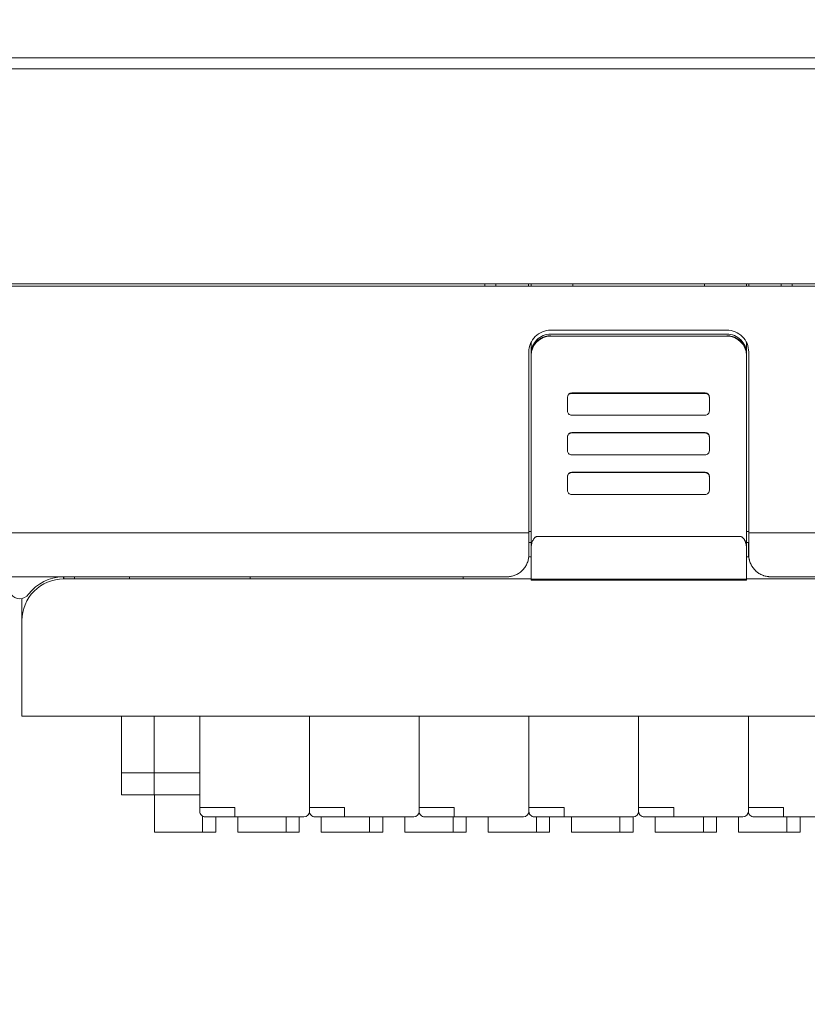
# Model space of a CAD drawing. Header units: millimetres. Extents: x -1114 to 1396, y -630 to 631.
# Tile 353 of 656: x -19 to 17, y 45 to 90. Entities that reach past the tile are written whole.
import ezdxf

# ---------------------------------------------------------------- set-up
doc = ezdxf.new("R2010")
doc.units = ezdxf.units.MM
doc.header["$MEASUREMENT"] = 0

msp = doc.modelspace()

# ---------------------------------------------------------------- linework, layer by layer
at = {"lineweight": 18}
for points, knots in [([(1038.9843, -629.7647), (1038.9843, -629.7647), (-1111.4882, -629.7647), (-1111.4882, -629.7647), (-1111.4882, -629.7647), (-1111.4882, -629.7647), (-1111.4882, 630.7883), (-1111.4882, 630.7883), (-1111.4882, 630.7883), (-1111.4882, 630.7883), (1038.9843, 630.7883), (1038.9843, 630.7883)], [0, 0, 0, 0, 0.3333333, 0.3333333, 0.3333333, 0.3333333, 0.6666667, 0.6666667, 0.6666667, 0.6666667, 1, 1, 1, 1]), ([(5.3501, 75.861), (5.0849, 75.861), (4.8306, 75.7556), (4.643, 75.5681), (4.643, 75.5681), (4.4555, 75.3805), (4.3501, 75.1262), (4.3501, 74.861)], [0, 0, 0, 0, 0.5, 0.5, 0.5, 0.5, 1, 1, 1, 1]), ([(14.3717, 74.861), (14.3717, 75.1262), (14.2663, 75.3805), (14.0788, 75.5681), (14.0788, 75.5681), (13.8912, 75.7556), (13.6369, 75.861), (13.3717, 75.861)], [0, 0, 0, 0, 0.5, 0.5, 0.5, 0.5, 1, 1, 1, 1]), ([(5.3501, 75.6775), (5.1114, 75.6775), (4.8825, 75.5828), (4.7137, 75.4143), (4.7137, 75.4143), (4.5449, 75.2457), (4.4501, 75.0171), (4.4501, 74.7788)], [0, 0, 0, 0, 0.5, 0.5, 0.5, 0.5, 1, 1, 1, 1]), ([(4.4501, 74.7044), (4.4501, 74.7637), (4.456, 74.8221), (4.4674, 74.8795), (4.4674, 74.8795), (4.4731, 74.9082), (4.4802, 74.9366), (4.4887, 74.9648), (4.4887, 74.9648), (4.4973, 74.993), (4.5073, 75.0211), (4.5186, 75.0483), (4.5186, 75.0483), (4.5412, 75.1027), (4.5688, 75.1543), (4.6014, 75.2031), (4.6014, 75.2031), (4.6096, 75.2153), (4.6181, 75.2274), (4.6268, 75.2392), (4.6268, 75.2392), (4.6356, 75.2511), (4.6448, 75.2628), (4.6542, 75.2742), (4.6542, 75.2742), (4.673, 75.2971), (4.6928, 75.3189), (4.7135, 75.3397), (4.7135, 75.3397), (4.755, 75.3811), (4.8002, 75.4183), (4.8494, 75.4512), (4.8494, 75.4512), (4.8617, 75.4594), (4.8742, 75.4673), (4.8869, 75.475), (4.8869, 75.475), (4.8996, 75.4826), (4.9125, 75.4898), (4.9255, 75.4968), (4.9255, 75.4968), (4.9514, 75.5107), (4.9779, 75.5232), (5.005, 75.5344), (5.005, 75.5344), (5.032, 75.5456), (5.0596, 75.5555), (5.0878, 75.5641), (5.0878, 75.5641), (5.1018, 75.5684), (5.116, 75.5723), (5.1304, 75.5759), (5.1304, 75.5759), (5.1447, 75.5795), (5.1593, 75.5828), (5.1738, 75.5857), (5.1738, 75.5857), (5.2319, 75.5973), (5.2907, 75.6031), (5.3501, 75.6031)], [0, 0, 0, 0, 0.0666667, 0.0666667, 0.0666667, 0.0666667, 0.1333333, 0.1333333, 0.1333333, 0.1333333, 0.2, 0.2, 0.2, 0.2, 0.2666667, 0.2666667, 0.2666667, 0.2666667, 0.3333333, 0.3333333, 0.3333333, 0.3333333, 0.4, 0.4, 0.4, 0.4, 0.4666667, 0.4666667, 0.4666667, 0.4666667, 0.5333333, 0.5333333, 0.5333333, 0.5333333, 0.6, 0.6, 0.6, 0.6, 0.6666667, 0.6666667, 0.6666667, 0.6666667, 0.7333333, 0.7333333, 0.7333333, 0.7333333, 0.8, 0.8, 0.8, 0.8, 0.8666667, 0.8666667, 0.8666667, 0.8666667, 0.9333333, 0.9333333, 0.9333333, 0.9333333, 1, 1, 1, 1]), ([(14.2717, 74.7788), (14.2717, 75.0171), (14.1769, 75.2457), (14.0081, 75.4143), (14.0081, 75.4143), (13.8393, 75.5828), (13.6104, 75.6775), (13.3717, 75.6775)], [0, 0, 0, 0, 0.5, 0.5, 0.5, 0.5, 1, 1, 1, 1]), ([(13.3717, 75.6031), (13.4311, 75.6031), (13.4895, 75.5973), (13.547, 75.5859), (13.547, 75.5859), (13.5758, 75.5802), (13.6043, 75.5731), (13.6325, 75.5646), (13.6325, 75.5646), (13.6608, 75.556), (13.6888, 75.546), (13.7161, 75.5347), (13.7161, 75.5347), (13.7706, 75.5122), (13.8222, 75.4846), (13.8711, 75.452), (13.8711, 75.452), (13.8834, 75.4439), (13.8954, 75.4354), (13.9073, 75.4266), (13.9073, 75.4266), (13.9191, 75.4179), (13.9309, 75.4087), (13.9423, 75.3994), (13.9423, 75.3994), (13.9653, 75.3806), (13.9871, 75.3608), (14.0078, 75.3401), (14.0078, 75.3401), (14.0494, 75.2987), (14.0866, 75.2535), (14.1195, 75.2044), (14.1195, 75.2044), (14.1277, 75.1921), (14.1357, 75.1796), (14.1433, 75.1669), (14.1433, 75.1669), (14.151, 75.1542), (14.1582, 75.1414), (14.1652, 75.1284), (14.1652, 75.1284), (14.1791, 75.1025), (14.1916, 75.076), (14.2029, 75.049), (14.2029, 75.049), (14.2141, 75.022), (14.224, 74.9945), (14.2326, 74.9664), (14.2326, 74.9664), (14.2369, 74.9523), (14.2408, 74.9381), (14.2444, 74.9238), (14.2444, 74.9238), (14.2481, 74.9095), (14.2513, 74.895), (14.2542, 74.8805), (14.2542, 74.8805), (14.2658, 74.8224), (14.2717, 74.7637), (14.2717, 74.7044)], [0, 0, 0, 0, 0.0666667, 0.0666667, 0.0666667, 0.0666667, 0.1333333, 0.1333333, 0.1333333, 0.1333333, 0.2, 0.2, 0.2, 0.2, 0.2666667, 0.2666667, 0.2666667, 0.2666667, 0.3333333, 0.3333333, 0.3333333, 0.3333333, 0.4, 0.4, 0.4, 0.4, 0.4666667, 0.4666667, 0.4666667, 0.4666667, 0.5333333, 0.5333333, 0.5333333, 0.5333333, 0.6, 0.6, 0.6, 0.6, 0.6666667, 0.6666667, 0.6666667, 0.6666667, 0.7333333, 0.7333333, 0.7333333, 0.7333333, 0.8, 0.8, 0.8, 0.8, 0.8666667, 0.8666667, 0.8666667, 0.8666667, 0.9333333, 0.9333333, 0.9333333, 0.9333333, 1, 1, 1, 1]), ([(6.304, 72.9785), (6.2509, 72.9785), (6.2, 72.9575), (6.1625, 72.92), (6.1625, 72.92), (6.125, 72.8826), (6.104, 72.8318), (6.104, 72.7788)], [0, 0, 0, 0, 0.5, 0.5, 0.5, 0.5, 1, 1, 1, 1]), ([(12.5787, 72.7788), (12.5787, 72.8318), (12.5577, 72.8826), (12.5201, 72.92), (12.5201, 72.92), (12.4826, 72.9575), (12.4318, 72.9785), (12.3787, 72.9785)], [0, 0, 0, 0, 0.5, 0.5, 0.5, 0.5, 1, 1, 1, 1]), ([(6.104, 72.1796), (6.104, 72.1266), (6.125, 72.0758), (6.1625, 72.0384), (6.1625, 72.0384), (6.2, 72.0009), (6.2509, 71.9799), (6.304, 71.9799)], [0, 0, 0, 0, 0.5, 0.5, 0.5, 0.5, 1, 1, 1, 1]), ([(12.3787, 71.9799), (12.4318, 71.9799), (12.4826, 72.0009), (12.5201, 72.0384), (12.5201, 72.0384), (12.5577, 72.0758), (12.5787, 72.1266), (12.5787, 72.1796)], [0, 0, 0, 0, 0.5, 0.5, 0.5, 0.5, 1, 1, 1, 1]), ([(6.304, 71.1882), (6.2509, 71.1882), (6.2, 71.1672), (6.1625, 71.1297), (6.1625, 71.1297), (6.125, 71.0923), (6.104, 71.0415), (6.104, 70.9885)], [0, 0, 0, 0, 0.5, 0.5, 0.5, 0.5, 1, 1, 1, 1]), ([(6.304, 71.1716), (6.2509, 71.1716), (6.2, 71.1505), (6.1625, 71.1131), (6.1625, 71.1131), (6.125, 71.0756), (6.104, 71.0248), (6.104, 70.9718)], [0, 0, 0, 0, 0.5, 0.5, 0.5, 0.5, 1, 1, 1, 1]), ([(12.5787, 70.9718), (12.5787, 71.0248), (12.5577, 71.0756), (12.5201, 71.1131), (12.5201, 71.1131), (12.4826, 71.1505), (12.4318, 71.1716), (12.3787, 71.1716)], [0, 0, 0, 0, 0.5, 0.5, 0.5, 0.5, 1, 1, 1, 1]), ([(6.104, 70.3727), (6.104, 70.3197), (6.125, 70.2689), (6.1625, 70.2314), (6.1625, 70.2314), (6.2, 70.194), (6.2509, 70.1729), (6.304, 70.1729)], [0, 0, 0, 0, 0.5, 0.5, 0.5, 0.5, 1, 1, 1, 1]), ([(12.3787, 70.1729), (12.4318, 70.1729), (12.4826, 70.194), (12.5201, 70.2314), (12.5201, 70.2314), (12.5577, 70.2689), (12.5787, 70.3197), (12.5787, 70.3727)], [0, 0, 0, 0, 0.5, 0.5, 0.5, 0.5, 1, 1, 1, 1]), ([(6.304, 69.3813), (6.2509, 69.3813), (6.2, 69.3603), (6.1625, 69.3228), (6.1625, 69.3228), (6.125, 69.2853), (6.104, 69.2345), (6.104, 69.1816)], [0, 0, 0, 0, 0.5, 0.5, 0.5, 0.5, 1, 1, 1, 1]), ([(6.304, 69.3646), (6.2509, 69.3646), (6.2, 69.3436), (6.1625, 69.3061), (6.1625, 69.3061), (6.125, 69.2687), (6.104, 69.2179), (6.104, 69.1649)], [0, 0, 0, 0, 0.5, 0.5, 0.5, 0.5, 1, 1, 1, 1]), ([(12.5787, 69.1649), (12.5787, 69.2179), (12.5577, 69.2687), (12.5201, 69.3061), (12.5201, 69.3061), (12.4826, 69.3436), (12.4318, 69.3646), (12.3787, 69.3646)], [0, 0, 0, 0, 0.5, 0.5, 0.5, 0.5, 1, 1, 1, 1]), ([(6.104, 68.5657), (6.104, 68.5127), (6.125, 68.4619), (6.1625, 68.4245), (6.1625, 68.4245), (6.2, 68.387), (6.2509, 68.366), (6.304, 68.366)], [0, 0, 0, 0, 0.5, 0.5, 0.5, 0.5, 1, 1, 1, 1]), ([(12.3787, 68.366), (12.4318, 68.366), (12.4826, 68.387), (12.5201, 68.4245), (12.5201, 68.4245), (12.5577, 68.4619), (12.5787, 68.5127), (12.5787, 68.5657)], [0, 0, 0, 0, 0.5, 0.5, 0.5, 0.5, 1, 1, 1, 1]), ([(4.7501, 66.458), (4.7396, 66.4574), (4.7291, 66.4568), (4.7188, 66.4548), (4.7188, 66.4548), (4.7082, 66.4529), (4.6979, 66.4495), (4.688, 66.4454), (4.688, 66.4454), (4.6773, 66.4409), (4.6672, 66.4356), (4.6577, 66.4296), (4.6577, 66.4296), (4.6451, 66.4217), (4.6334, 66.4125), (4.6226, 66.4027), (4.6226, 66.4027), (4.6106, 66.3917), (4.5997, 66.3798), (4.5896, 66.3674), (4.5896, 66.3674), (4.5517, 66.3208), (4.5258, 66.2673), (4.5056, 66.2127), (4.5056, 66.2127), (4.4863, 66.1601), (4.4723, 66.1065), (4.464, 66.0522), (4.464, 66.0522), (4.455, 65.9935), (4.4525, 65.934), (4.4501, 65.8746)], [0, 0, 0, 0, 0.125, 0.125, 0.125, 0.125, 0.25, 0.25, 0.25, 0.25, 0.375, 0.375, 0.375, 0.375, 0.5, 0.5, 0.5, 0.5, 0.625, 0.625, 0.625, 0.625, 0.75, 0.75, 0.75, 0.75, 0.875, 0.875, 0.875, 0.875, 1, 1, 1, 1]), ([(14.2717, 65.8746), (14.2717, 65.932), (14.2674, 65.9888), (14.2586, 66.0449), (14.2586, 66.0449), (14.2542, 66.0729), (14.2487, 66.1008), (14.2418, 66.1285), (14.2418, 66.1285), (14.2349, 66.1562), (14.2267, 66.1836), (14.2169, 66.2108), (14.2169, 66.2108), (14.2119, 66.2244), (14.2066, 66.238), (14.2007, 66.2514), (14.2007, 66.2514), (14.1949, 66.2649), (14.1885, 66.2783), (14.1816, 66.2915), (14.1816, 66.2915), (14.1747, 66.3046), (14.1672, 66.3175), (14.1591, 66.3302), (14.1591, 66.3302), (14.151, 66.3428), (14.1422, 66.3551), (14.1327, 66.3669), (14.1327, 66.3669), (14.1231, 66.3787), (14.1129, 66.39), (14.1016, 66.4005), (14.1016, 66.4005), (14.0959, 66.4058), (14.09, 66.4109), (14.0838, 66.4158), (14.0838, 66.4158), (14.0776, 66.4206), (14.0712, 66.4252), (14.0644, 66.4295), (14.0644, 66.4295), (14.0577, 66.4337), (14.0507, 66.4377), (14.0434, 66.4412), (14.0434, 66.4412), (14.0361, 66.4446), (14.0285, 66.4477), (14.0207, 66.4503), (14.0207, 66.4503), (14.0129, 66.4528), (14.0049, 66.4547), (13.9967, 66.4561), (13.9967, 66.4561), (13.9885, 66.4574), (13.9801, 66.4581), (13.9717, 66.4581)], [0, 0, 0, 0, 0.0714286, 0.0714286, 0.0714286, 0.0714286, 0.1428571, 0.1428571, 0.1428571, 0.1428571, 0.2142857, 0.2142857, 0.2142857, 0.2142857, 0.2857143, 0.2857143, 0.2857143, 0.2857143, 0.3571429, 0.3571429, 0.3571429, 0.3571429, 0.4285714, 0.4285714, 0.4285714, 0.4285714, 0.5, 0.5, 0.5, 0.5, 0.5714286, 0.5714286, 0.5714286, 0.5714286, 0.6428571, 0.6428571, 0.6428571, 0.6428571, 0.7142857, 0.7142857, 0.7142857, 0.7142857, 0.7857143, 0.7857143, 0.7857143, 0.7857143, 0.8571429, 0.8571429, 0.8571429, 0.8571429, 0.9285714, 0.9285714, 0.9285714, 0.9285714, 1, 1, 1, 1]), ([(34.8564, 66.6159), (34.3739, 66.6212), (33.8976, 66.6198), (33.4116, 66.6193), (33.4116, 66.6193), (32.9256, 66.6187), (32.4298, 66.6191), (31.9659, 66.6193), (31.9659, 66.6193), (31.502, 66.6194), (31.07, 66.6194), (30.6379, 66.6194), (30.6379, 66.6194), (25.3324, 66.6194), (20.0241, 66.6193), (14.7138, 66.6193), (14.7138, 66.6193), (14.5998, 66.6193), (14.4857, 66.6193), (14.3717, 66.6193)], [0, 0, 0, 0, 0.2, 0.2, 0.2, 0.2, 0.4, 0.4, 0.4, 0.4, 0.6, 0.6, 0.6, 0.6, 0.8, 0.8, 0.8, 0.8, 1, 1, 1, 1]), ([(14.3717, 65.6193), (14.3717, 65.6332), (14.3717, 65.6471), (14.3717, 65.661), (14.3717, 65.661), (14.3717, 65.9804), (14.3717, 66.2998), (14.3717, 66.6193)], [0, 0, 0, 0, 0.5, 0.5, 0.5, 0.5, 1, 1, 1, 1]), ([(3.3501, 64.6193), (3.3779, 64.6199), (3.4057, 64.6206), (3.4333, 64.6226), (3.4333, 64.6226), (3.4607, 64.6247), (3.488, 64.6282), (3.5151, 64.6328), (3.5151, 64.6328), (3.5421, 64.6373), (3.569, 64.6429), (3.5954, 64.6496), (3.5954, 64.6496), (3.6221, 64.6564), (3.6485, 64.6643), (3.6744, 64.6732), (3.6744, 64.6732), (3.7007, 64.6823), (3.7266, 64.6924), (3.7519, 64.7036), (3.7519, 64.7036), (3.8134, 64.7306), (3.8719, 64.7634), (3.9258, 64.8013), (3.9258, 64.8013), (3.9809, 64.8401), (4.0312, 64.8841), (4.0765, 64.932), (4.0765, 64.932), (4.1209, 64.9789), (4.1605, 65.0295), (4.1943, 65.083), (4.1943, 65.083), (4.2289, 65.1374), (4.2575, 65.1947), (4.281, 65.2538), (4.281, 65.2538), (4.3041, 65.3122), (4.3222, 65.3723), (4.3328, 65.4333), (4.3328, 65.4333), (4.3436, 65.4947), (4.3469, 65.557), (4.3501, 65.6193)], [0, 0, 0, 0, 0.0909091, 0.0909091, 0.0909091, 0.0909091, 0.1818182, 0.1818182, 0.1818182, 0.1818182, 0.2727273, 0.2727273, 0.2727273, 0.2727273, 0.3636364, 0.3636364, 0.3636364, 0.3636364, 0.4545455, 0.4545455, 0.4545455, 0.4545455, 0.5454545, 0.5454545, 0.5454545, 0.5454545, 0.6363636, 0.6363636, 0.6363636, 0.6363636, 0.7272727, 0.7272727, 0.7272727, 0.7272727, 0.8181818, 0.8181818, 0.8181818, 0.8181818, 0.9090909, 0.9090909, 0.9090909, 0.9090909, 1, 1, 1, 1]), ([(14.2717, 65.8746), (14.2717, 65.4209), (14.2717, 64.9673), (14.2717, 64.5135), (14.2717, 64.5135), (14.2717, 64.5135), (14.2717, 64.5135), (14.2717, 64.5135)], [0, 0, 0, 0, 0.5, 0.5, 0.5, 0.5, 1, 1, 1, 1]), ([(14.3717, 65.6193), (14.3717, 65.5574), (14.3774, 65.4958), (14.3889, 65.4346), (14.3889, 65.4346), (14.3917, 65.4193), (14.395, 65.404), (14.3986, 65.3888), (14.3986, 65.3888), (14.4022, 65.3735), (14.4062, 65.3583), (14.4106, 65.3431), (14.4106, 65.3431), (14.4193, 65.3129), (14.4294, 65.2831), (14.4409, 65.2538), (14.4409, 65.2538), (14.4524, 65.2244), (14.4653, 65.1956), (14.4797, 65.1672), (14.4797, 65.1672), (14.4869, 65.1531), (14.4944, 65.139), (14.5023, 65.1251), (14.5023, 65.1251), (14.5102, 65.1112), (14.5185, 65.0974), (14.5271, 65.0838), (14.5271, 65.0838), (14.5615, 65.0296), (14.6009, 64.9789), (14.6456, 64.9317), (14.6456, 64.9317), (14.6679, 64.9081), (14.6915, 64.8854), (14.7166, 64.8637), (14.7166, 64.8637), (14.7291, 64.8528), (14.742, 64.8422), (14.7551, 64.832), (14.7551, 64.832), (14.7682, 64.8217), (14.7816, 64.8118), (14.7951, 64.8022), (14.7951, 64.8022), (14.8494, 64.7639), (14.9076, 64.7309), (14.9698, 64.7036), (14.9698, 64.7036), (14.9853, 64.6968), (15.0012, 64.6903), (15.0172, 64.6842), (15.0172, 64.6842), (15.0333, 64.6781), (15.0497, 64.6724), (15.066, 64.6671), (15.066, 64.6671), (15.0988, 64.6566), (15.132, 64.6478), (15.1656, 64.6407), (15.1656, 64.6407), (15.1991, 64.6337), (15.2331, 64.6283), (15.2674, 64.6247), (15.2674, 64.6247), (15.2846, 64.6229), (15.3019, 64.6216), (15.3193, 64.6206), (15.3193, 64.6206), (15.3367, 64.6197), (15.3542, 64.6193), (15.3717, 64.6193)], [0, 0, 0, 0, 0.0555556, 0.0555556, 0.0555556, 0.0555556, 0.1111111, 0.1111111, 0.1111111, 0.1111111, 0.1666667, 0.1666667, 0.1666667, 0.1666667, 0.2222222, 0.2222222, 0.2222222, 0.2222222, 0.2777778, 0.2777778, 0.2777778, 0.2777778, 0.3333333, 0.3333333, 0.3333333, 0.3333333, 0.3888889, 0.3888889, 0.3888889, 0.3888889, 0.4444444, 0.4444444, 0.4444444, 0.4444444, 0.5, 0.5, 0.5, 0.5, 0.5555556, 0.5555556, 0.5555556, 0.5555556, 0.6111111, 0.6111111, 0.6111111, 0.6111111, 0.6666667, 0.6666667, 0.6666667, 0.6666667, 0.7222222, 0.7222222, 0.7222222, 0.7222222, 0.7777778, 0.7777778, 0.7777778, 0.7777778, 0.8333333, 0.8333333, 0.8333333, 0.8333333, 0.8888889, 0.8888889, 0.8888889, 0.8888889, 0.9444444, 0.9444444, 0.9444444, 0.9444444, 1, 1, 1, 1]), ([(-16.8527, 64.5195), (-17.3566, 64.5195), (-17.8398, 64.3193), (-18.1962, 63.963), (-18.1962, 63.963), (-18.5525, 63.6066), (-18.7527, 63.1234), (-18.7527, 62.6195)], [0, 0, 0, 0, 0.5, 0.5, 0.5, 0.5, 1, 1, 1, 1]), ([(-15.3527, 64.6195), (-15.5193, 64.6195), (-15.686, 64.6195), (-15.8526, 64.6195), (-15.8526, 64.6195), (-16.186, 64.6195), (-16.5193, 64.6195), (-16.8527, 64.6195)], [0, 0, 0, 0, 0.5, 0.5, 0.5, 0.5, 1, 1, 1, 1]), ([(-19.2527, 63.8195), (-19.1582, 63.6936), (-19.01, 63.6195), (-18.8527, 63.6195), (-18.8527, 63.6195), (-18.6953, 63.6195), (-18.5471, 63.6936), (-18.4527, 63.8195)], [0, 0, 0, 0, 0.5, 0.5, 0.5, 0.5, 1, 1, 1, 1]), ([(-10.6474, 53.9274), (-10.6474, 53.8611), (-10.6211, 53.7975), (-10.5742, 53.7506), (-10.5742, 53.7506), (-10.5273, 53.7037), (-10.4637, 53.6774), (-10.3974, 53.6774)], [0, 0, 0, 0, 0.5, 0.5, 0.5, 0.5, 1, 1, 1, 1]), ([(-5.6474, 53.9274), (-5.6474, 53.8611), (-5.6211, 53.7975), (-5.5742, 53.7506), (-5.5742, 53.7506), (-5.5273, 53.7037), (-5.4637, 53.6774), (-5.3974, 53.6774)], [0, 0, 0, 0, 0.5, 0.5, 0.5, 0.5, 1, 1, 1, 1]), ([(-0.6474, 53.9274), (-0.6474, 53.8611), (-0.6211, 53.7975), (-0.5742, 53.7506), (-0.5742, 53.7506), (-0.5273, 53.7037), (-0.4637, 53.6774), (-0.3974, 53.6774)], [0, 0, 0, 0, 0.5, 0.5, 0.5, 0.5, 1, 1, 1, 1]), ([(4.3526, 53.9274), (4.3526, 53.8611), (4.3789, 53.7975), (4.4258, 53.7506), (4.4258, 53.7506), (4.4727, 53.7037), (4.5363, 53.6774), (4.6026, 53.6774)], [0, 0, 0, 0, 0.5, 0.5, 0.5, 0.5, 1, 1, 1, 1]), ([(9.3526, 53.9274), (9.3526, 53.8611), (9.3789, 53.7975), (9.4258, 53.7506), (9.4258, 53.7506), (9.4727, 53.7037), (9.5363, 53.6774), (9.6026, 53.6774)], [0, 0, 0, 0, 0.5, 0.5, 0.5, 0.5, 1, 1, 1, 1]), ([(14.3526, 53.9274), (14.3526, 53.8611), (14.3789, 53.7975), (14.4258, 53.7506), (14.4258, 53.7506), (14.4727, 53.7037), (14.5363, 53.6774), (14.6026, 53.6774)], [0, 0, 0, 0, 0.5, 0.5, 0.5, 0.5, 1, 1, 1, 1])]:
    msp.add_open_spline(points, degree=3, knots=knots, dxfattribs=at)
for points in [[(-115.128, 88.2693), (-115.128, 88.2693), (40.872, 88.2693), (40.872, 88.2693)], [(40.872, 87.7693), (40.872, 87.7693), (-115.128, 87.7693), (-115.128, 87.7693)], [(40.872, 77.8639), (40.872, 77.8639), (-115.128, 77.8639), (-115.128, 77.8639)], [(18.422, 77.9639), (18.422, 77.9639), (-31.178, 77.9639), (-31.178, 77.9639)], [(2.3501, 77.8639), (2.3501, 77.8639), (2.3501, 77.9639), (2.3501, 77.9639)], [(2.8501, 77.8639), (2.8501, 77.8639), (2.8501, 77.9639), (2.8501, 77.9639)], [(4.3286, 77.8639), (4.3286, 77.8639), (4.3286, 77.9639), (4.3286, 77.9639)], [(4.4501, 77.9639), (4.4501, 77.9639), (4.4501, 77.8639), (4.4501, 77.8639)], [(6.3501, 77.9639), (6.3501, 77.9639), (6.3501, 77.8639), (6.3501, 77.8639)], [(12.3501, 77.8639), (12.3501, 77.8639), (12.3501, 77.9639), (12.3501, 77.9639)], [(14.2717, 77.9639), (14.2717, 77.9639), (14.2717, 77.864), (14.2717, 77.864)], [(14.3717, 77.8639), (14.3717, 77.8639), (14.3717, 77.9639), (14.3717, 77.9639)], [(15.8501, 77.8639), (15.8501, 77.8639), (15.8501, 77.9639), (15.8501, 77.9639)], [(16.3501, 77.9639), (16.3501, 77.9639), (16.3501, 77.8639), (16.3501, 77.8639)], [(5.3501, 75.861), (5.3501, 75.861), (13.3501, 75.861), (13.3501, 75.861)], [(13.3717, 75.8607), (13.3645, 75.8609), (13.3573, 75.861), (13.3501, 75.861)], [(5.3501, 75.5874), (4.859, 75.5874), (4.4586, 75.1942), (4.4503, 74.7039)], [(5.3501, 75.6775), (5.3501, 75.6775), (13.3717, 75.6775), (13.3717, 75.6775)], [(5.3501, 75.5874), (5.3501, 75.5874), (13.3717, 75.5874), (13.3717, 75.5874)], [(14.2715, 74.7039), (14.2632, 75.1942), (13.8628, 75.5874), (13.3717, 75.5874)], [(4.4501, 75.2969), (4.4501, 75.2969), (4.4501, 74.7788), (4.4501, 74.7788)], [(14.2717, 75.2969), (14.2717, 75.2969), (14.2717, 74.7788), (14.2717, 74.7788)], [(4.3501, 66.6193), (4.3501, 66.6193), (4.3501, 74.861), (4.3501, 74.861)], [(4.4501, 74.7044), (4.4501, 74.7044), (4.4501, 74.7788), (4.4501, 74.7788)], [(4.4501, 74.7044), (4.4501, 74.7044), (4.4501, 74.7788), (4.4501, 74.7788)], [(4.4501, 65.8746), (4.4501, 65.8746), (4.4501, 74.7044), (4.4501, 74.7044)], [(4.4501, 65.8814), (4.4501, 65.8814), (4.4501, 74.7042), (4.4501, 74.7042)], [(14.2717, 74.7788), (14.2717, 74.7788), (14.2717, 74.7044), (14.2717, 74.7044)], [(14.2717, 74.7044), (14.2717, 74.7044), (14.2717, 65.8746), (14.2717, 65.8746)], [(14.2717, 74.7042), (14.2717, 74.7042), (14.2717, 65.8815), (14.2717, 65.8815)], [(14.3717, 66.6193), (14.3717, 66.6193), (14.3717, 74.861), (14.3717, 74.861)], [(6.304, 72.9952), (6.1935, 72.9952), (6.104, 72.9058), (6.104, 72.7955)], [(6.104, 72.7788), (6.104, 72.7788), (6.104, 72.7955), (6.104, 72.7955)], [(6.104, 72.1796), (6.104, 72.1796), (6.104, 72.7788), (6.104, 72.7788)], [(12.3787, 72.9952), (12.3787, 72.9952), (6.304, 72.9952), (6.304, 72.9952)], [(6.304, 72.9785), (6.304, 72.9785), (12.3787, 72.9785), (12.3787, 72.9785)], [(12.5787, 72.7955), (12.5787, 72.9058), (12.4892, 72.9952), (12.3787, 72.9952)], [(12.5787, 72.7788), (12.5787, 72.7788), (12.5787, 72.7955), (12.5787, 72.7955)], [(12.5787, 72.7954), (12.5787, 72.7954), (12.5787, 72.7788), (12.5787, 72.7788)], [(12.5787, 72.7788), (12.5787, 72.7788), (12.5787, 72.1796), (12.5787, 72.1796)], [(12.3787, 71.9799), (12.3787, 71.9799), (6.304, 71.9799), (6.304, 71.9799)], [(6.104, 70.9718), (6.104, 70.9718), (6.104, 70.9885), (6.104, 70.9885)], [(6.104, 70.9718), (6.104, 70.9718), (6.104, 70.9885), (6.104, 70.9885)], [(6.104, 70.3727), (6.104, 70.3727), (6.104, 70.9718), (6.104, 70.9718)], [(12.3787, 71.1882), (12.3787, 71.1882), (6.304, 71.1882), (6.304, 71.1882)], [(6.304, 71.1716), (6.304, 71.1716), (12.3787, 71.1716), (12.3787, 71.1716)], [(12.5787, 70.9885), (12.5787, 71.0988), (12.4892, 71.1882), (12.3787, 71.1882)], [(12.5787, 70.9885), (12.5787, 70.9885), (12.5787, 70.9718), (12.5787, 70.9718)], [(12.5787, 70.9718), (12.5787, 70.9718), (12.5787, 70.9885), (12.5787, 70.9885)], [(12.5787, 70.9718), (12.5787, 70.9718), (12.5787, 70.3727), (12.5787, 70.3727)], [(12.3787, 70.1729), (12.3787, 70.1729), (6.304, 70.1729), (6.304, 70.1729)], [(6.104, 69.1649), (6.104, 69.1649), (6.104, 69.1816), (6.104, 69.1816)], [(6.104, 69.1649), (6.104, 69.1649), (6.104, 69.1815), (6.104, 69.1815)], [(6.104, 68.5657), (6.104, 68.5657), (6.104, 69.1649), (6.104, 69.1649)], [(12.3787, 69.3813), (12.3787, 69.3813), (6.304, 69.3813), (6.304, 69.3813)], [(6.304, 69.3646), (6.304, 69.3646), (12.3787, 69.3646), (12.3787, 69.3646)], [(12.5787, 69.1816), (12.5787, 69.2919), (12.4892, 69.3813), (12.3787, 69.3813)], [(12.5787, 69.1649), (12.5787, 69.1649), (12.5787, 69.1816), (12.5787, 69.1816)], [(12.5787, 69.1815), (12.5787, 69.1815), (12.5787, 69.1649), (12.5787, 69.1649)], [(12.5787, 69.1649), (12.5787, 69.1649), (12.5787, 68.5657), (12.5787, 68.5657)], [(12.3787, 68.366), (12.3787, 68.366), (6.304, 68.366), (6.304, 68.366)], [(-17.8526, 66.6194), (-17.8526, 66.6194), (-19.8526, 66.6194), (-19.8526, 66.6194)], [(-17.8526, 66.6193), (-17.8526, 66.6193), (4.3501, 66.6193), (4.3501, 66.6193)], [(4.4502, 66.6774), (4.4502, 66.6774), (4.3501, 66.6774), (4.3501, 66.6774)], [(4.3501, 65.6193), (4.3501, 65.9526), (4.3501, 66.2859), (4.3501, 66.6193)], [(13.9717, 66.4581), (13.9717, 66.4581), (4.7501, 66.458), (4.7501, 66.458)], [(14.3717, 66.6774), (14.3717, 66.6774), (14.2716, 66.6774), (14.2716, 66.6774)], [(4.3526, 65.5194), (4.3526, 65.5194), (4.3526, 66.1774), (4.3526, 66.1774)], [(4.3526, 66.1774), (4.3526, 66.1774), (4.4501, 66.1774), (4.4501, 66.1774)], [(14.2717, 66.1774), (14.2717, 66.1774), (14.3526, 66.1774), (14.3526, 66.1774)], [(14.3526, 66.1774), (14.3526, 66.1774), (14.3526, 65.5193), (14.3526, 65.5193)], [(14.3526, 65.5194), (14.3526, 65.5194), (14.3526, 66.1774), (14.3526, 66.1774)], [(14.3526, 66.1774), (14.3526, 66.1774), (14.3526, 65.5193), (14.3526, 65.5193)], [(14.3526, 66.1774), (14.3526, 66.1774), (14.371, 66.1774), (14.371, 66.1774)], [(14.3526, 66.1774), (14.3526, 66.1774), (14.3526, 65.5194), (14.3526, 65.5194)], [(4.3526, 65.5596), (4.3526, 65.5596), (4.3526, 65.5194), (4.3526, 65.5194)], [(4.3526, 65.5595), (4.3526, 65.5595), (4.3526, 65.5193), (4.3526, 65.5193)], [(4.4501, 64.5135), (4.4501, 64.9672), (4.4501, 65.4208), (4.4501, 65.8746)], [(4.4501, 65.5195), (4.4501, 65.5195), (4.3312, 65.5195), (4.3312, 65.5195)], [(14.3849, 65.5195), (14.3849, 65.5195), (14.2717, 65.5195), (14.2717, 65.5195)], [(-17.8526, 64.6194), (-17.8526, 64.6194), (-19.8526, 64.6194), (-19.8526, 64.6194)], [(-16.8809, 64.6193), (-17.5004, 64.6105), (-18.0809, 64.3151), (-18.4527, 63.8195)], [(-17.8526, 64.6193), (-17.5287, 64.6193), (-17.2048, 64.6193), (-16.8809, 64.6193)], [(-16.8809, 64.6193), (-16.8715, 64.6194), (-16.8621, 64.6195), (-16.8527, 64.6195)], [(-16.8527, 64.6195), (-16.8527, 64.6195), (-16.8527, 64.5195), (-16.8527, 64.5195)], [(-16.8527, 64.5195), (-16.8527, 64.5195), (4.4501, 64.5195), (4.4501, 64.5195)], [(-16.8474, 64.5195), (-16.8474, 64.5195), (-16.8474, 64.6195), (-16.8474, 64.6195)], [(-16.3527, 64.6195), (-16.3527, 64.6195), (-16.3527, 64.5195), (-16.3527, 64.5195)], [(-15.3526, 64.6193), (-9.1195, 64.6193), (-2.8857, 64.6193), (3.3501, 64.6193)], [(-13.8527, 64.6193), (-13.8527, 64.6193), (-13.8527, 64.5195), (-13.8527, 64.5195)], [(-8.3527, 64.6193), (-8.3527, 64.6193), (-8.3527, 64.5195), (-8.3527, 64.5195)], [(1.3501, 64.6193), (1.3501, 64.6193), (1.3501, 64.5195), (1.3501, 64.5195)], [(14.2717, 64.5135), (14.2717, 64.5135), (4.4501, 64.5135), (4.4501, 64.5135)], [(4.4501, 64.4671), (4.4501, 64.4671), (4.4501, 64.5124), (4.4501, 64.5124)], [(4.4501, 64.4671), (4.4501, 64.4671), (14.2717, 64.4671), (14.2717, 64.4671)], [(14.2717, 64.5195), (14.2717, 64.5195), (35.5529, 64.5195), (35.5529, 64.5195)], [(14.2717, 64.5125), (14.2717, 64.5125), (14.2717, 64.4671), (14.2717, 64.4671)], [(34.2688, 64.6193), (34.2688, 64.6193), (15.3717, 64.6193), (15.3717, 64.6193)], [(-18.7527, 62.6195), (-18.7527, 62.6195), (-18.7527, 63.6296), (-18.7527, 63.6296)], [(-18.7527, 60.2695), (-18.7527, 60.2695), (-18.7527, 62.6195), (-18.7527, 62.6195)], [(-18.7527, 58.2695), (-18.7527, 58.2695), (-18.7527, 60.2695), (-18.7527, 60.2695)], [(37.4529, 58.2695), (37.4529, 58.2695), (-18.7527, 58.2695), (-18.7527, 58.2695)], [(37.4529, 58.2695), (37.4529, 58.2695), (-18.7527, 58.2695), (-18.7527, 58.2695)], [(-14.2158, 55.7478), (-14.2158, 55.7478), (-14.2158, 58.2696), (-14.2158, 58.2696)], [(-12.7181, 55.7478), (-12.7181, 55.7478), (-12.7181, 58.2696), (-12.7181, 58.2696)], [(-12.7181, 55.7478), (-12.7181, 55.7478), (-12.7181, 58.2696), (-12.7181, 58.2696)], [(-10.6474, 54.0974), (-10.6474, 54.0974), (-10.6474, 58.2695), (-10.6474, 58.2695)], [(-10.6474, 58.2695), (-10.6474, 58.2695), (-10.6474, 54.0974), (-10.6474, 54.0974)], [(-5.6474, 58.2696), (-5.6474, 58.2696), (-5.6474, 53.9274), (-5.6474, 53.9274)], [(-5.6474, 58.2696), (-5.6474, 58.2696), (-5.6474, 53.9274), (-5.6474, 53.9274)], [(-5.6474, 58.2695), (-5.6474, 58.2695), (-5.6474, 54.0974), (-5.6474, 54.0974)], [(-0.6474, 58.2696), (-0.6474, 58.2696), (-0.6474, 53.9274), (-0.6474, 53.9274)], [(-0.6474, 58.2695), (-0.6474, 58.2695), (-0.6474, 54.0974), (-0.6474, 54.0974)], [(4.3526, 58.2696), (4.3526, 58.2696), (4.3526, 53.9274), (4.3526, 53.9274)], [(4.3526, 54.0974), (4.3526, 54.0974), (4.3526, 58.2695), (4.3526, 58.2695)], [(4.3526, 58.2695), (4.3526, 58.2695), (4.3526, 54.0974), (4.3526, 54.0974)], [(9.3526, 58.2696), (9.3526, 58.2696), (9.3526, 53.9274), (9.3526, 53.9274)], [(9.3526, 54.0974), (9.3526, 54.0974), (9.3526, 58.2695), (9.3526, 58.2695)], [(9.3526, 58.2695), (9.3526, 58.2695), (9.3526, 54.0974), (9.3526, 54.0974)], [(14.3526, 58.2696), (14.3526, 58.2696), (14.3526, 53.9274), (14.3526, 53.9274)], [(14.3526, 58.2696), (14.3526, 58.2696), (14.3526, 53.9274), (14.3526, 53.9274)], [(14.3526, 54.0974), (14.3526, 54.0974), (14.3526, 58.2695), (14.3526, 58.2695)], [(14.3526, 58.2695), (14.3526, 58.2695), (14.3526, 54.0974), (14.3526, 54.0974)], [(-14.2158, 55.6276), (-14.2158, 55.6276), (-14.2158, 55.7478), (-14.2158, 55.7478)], [(-12.7181, 55.6774), (-12.7181, 55.6774), (-14.2158, 55.6774), (-14.2158, 55.6774)], [(-12.7181, 55.6276), (-12.7181, 55.6276), (-12.7181, 55.7478), (-12.7181, 55.7478)], [(-12.7181, 55.6276), (-12.7181, 55.6276), (-12.7181, 55.7478), (-12.7181, 55.7478)], [(-12.7181, 55.6774), (-12.7181, 55.6774), (-10.6475, 55.6774), (-10.6475, 55.6774)], [(-14.2158, 54.7272), (-14.2158, 54.7272), (-14.2158, 55.6276), (-14.2158, 55.6276)], [(-12.7181, 54.7272), (-12.7181, 54.7272), (-12.7181, 55.6276), (-12.7181, 55.6276)], [(-12.7181, 54.7272), (-12.7181, 54.7272), (-12.7181, 55.6276), (-12.7181, 55.6276)], [(-14.2158, 54.6774), (-14.2158, 54.6774), (-14.2158, 54.7272), (-14.2158, 54.7272)], [(-12.7181, 54.6774), (-12.7181, 54.6774), (-14.2158, 54.6774), (-14.2158, 54.6774)], [(-12.7181, 54.6774), (-12.7181, 54.6774), (-14.2158, 54.6774), (-14.2158, 54.6774)], [(-12.7181, 54.6774), (-12.7181, 54.6774), (-12.7181, 54.7272), (-12.7181, 54.7272)], [(-12.7181, 54.6774), (-12.7181, 54.6774), (-12.7181, 54.7272), (-12.7181, 54.7272)], [(-10.6475, 54.6774), (-10.6475, 54.6774), (-12.7181, 54.6774), (-12.7181, 54.6774)], [(-10.6475, 54.6774), (-10.6475, 54.6774), (-12.7181, 54.6774), (-12.7181, 54.6774)], [(-12.7149, 54.6774), (-12.7149, 54.6774), (-12.7149, 52.9774), (-12.7149, 52.9774)], [(-10.6474, 53.9274), (-10.6474, 53.9274), (-10.6474, 54.0974), (-10.6474, 54.0974)], [(-10.3974, 54.0974), (-10.3974, 54.0974), (-10.6474, 54.0974), (-10.6474, 54.0974)], [(-10.3974, 54.0974), (-10.3974, 54.0974), (-9.0474, 54.0974), (-9.0474, 54.0974)], [(-9.0474, 53.9274), (-9.0474, 53.9274), (-9.0474, 54.0974), (-9.0474, 54.0974)], [(-9.0474, 53.6774), (-9.0474, 53.6774), (-9.0474, 53.9274), (-9.0474, 53.9274)], [(-9.0474, 53.6774), (-9.0474, 53.6774), (-9.0474, 53.9274), (-9.0474, 53.9274)], [(-5.8974, 53.6774), (-5.7594, 53.6774), (-5.6474, 53.7893), (-5.6474, 53.9274)], [(-5.3974, 54.0974), (-5.3974, 54.0974), (-5.6474, 54.0974), (-5.6474, 54.0974)], [(-5.3974, 54.0974), (-5.3974, 54.0974), (-4.0474, 54.0974), (-4.0474, 54.0974)], [(-4.0474, 53.9274), (-4.0474, 53.9274), (-4.0474, 54.0974), (-4.0474, 54.0974)], [(-4.0474, 53.6774), (-4.0474, 53.6774), (-4.0474, 53.9274), (-4.0474, 53.9274)], [(-4.0474, 53.6774), (-4.0474, 53.6774), (-4.0474, 53.9274), (-4.0474, 53.9274)], [(-0.8974, 53.6774), (-0.7594, 53.6774), (-0.6474, 53.7893), (-0.6474, 53.9274)], [(-0.3974, 54.0974), (-0.3974, 54.0974), (-0.6474, 54.0974), (-0.6474, 54.0974)], [(-0.3974, 54.0974), (-0.3974, 54.0974), (0.9526, 54.0974), (0.9526, 54.0974)], [(0.9526, 53.9274), (0.9526, 53.9274), (0.9526, 54.0974), (0.9526, 54.0974)], [(0.9526, 53.6774), (0.9526, 53.6774), (0.9526, 53.9274), (0.9526, 53.9274)], [(0.9526, 53.6774), (0.9526, 53.6774), (0.9526, 53.9274), (0.9526, 53.9274)], [(4.1026, 53.6774), (4.2406, 53.6774), (4.3526, 53.7893), (4.3526, 53.9274)], [(4.6026, 54.0974), (4.6026, 54.0974), (4.3526, 54.0974), (4.3526, 54.0974)], [(4.6026, 54.0974), (4.6026, 54.0974), (5.9526, 54.0974), (5.9526, 54.0974)], [(5.9526, 53.9274), (5.9526, 53.9274), (5.9526, 54.0974), (5.9526, 54.0974)], [(5.9526, 53.6774), (5.9526, 53.6774), (5.9526, 53.9274), (5.9526, 53.9274)], [(5.9526, 53.6774), (5.9526, 53.6774), (5.9526, 53.9274), (5.9526, 53.9274)], [(9.1026, 53.6774), (9.2406, 53.6774), (9.3526, 53.7893), (9.3526, 53.9274)], [(9.6026, 54.0974), (9.6026, 54.0974), (9.3526, 54.0974), (9.3526, 54.0974)], [(9.6026, 54.0974), (9.6026, 54.0974), (10.9526, 54.0974), (10.9526, 54.0974)], [(10.9526, 53.9274), (10.9526, 53.9274), (10.9526, 54.0974), (10.9526, 54.0974)], [(10.9526, 53.6774), (10.9526, 53.6774), (10.9526, 53.9274), (10.9526, 53.9274)], [(10.9526, 53.6774), (10.9526, 53.6774), (10.9526, 53.9274), (10.9526, 53.9274)], [(14.1026, 53.6774), (14.2406, 53.6774), (14.3526, 53.7893), (14.3526, 53.9274)], [(14.6026, 54.0974), (14.6026, 54.0974), (14.3526, 54.0974), (14.3526, 54.0974)], [(14.6026, 54.0974), (14.6026, 54.0974), (15.9526, 54.0974), (15.9526, 54.0974)], [(15.9526, 53.9274), (15.9526, 53.9274), (15.9526, 54.0974), (15.9526, 54.0974)], [(15.9526, 53.6774), (15.9526, 53.6774), (15.9526, 53.9274), (15.9526, 53.9274)], [(15.9526, 53.6774), (15.9526, 53.6774), (15.9526, 53.9274), (15.9526, 53.9274)], [(-10.5149, 52.9774), (-10.5149, 52.9774), (-10.5149, 53.7067), (-10.5149, 53.7067)], [(-10.3974, 53.6774), (-10.3974, 53.6774), (-9.5474, 53.6774), (-9.5474, 53.6774)], [(-9.9149, 53.6774), (-9.9149, 53.6774), (-9.9149, 52.9774), (-9.9149, 52.9774)], [(-9.0474, 53.6774), (-9.0474, 53.6774), (-9.5474, 53.6774), (-9.5474, 53.6774)], [(-9.0474, 53.6774), (-9.0474, 53.6774), (-5.8974, 53.6774), (-5.8974, 53.6774)], [(-5.8974, 53.6774), (-5.8974, 53.6774), (-9.0474, 53.6774), (-9.0474, 53.6774)], [(-8.9116, 53.6774), (-8.9116, 53.6774), (-8.9116, 52.9774), (-8.9116, 52.9774)], [(-6.7116, 52.9774), (-6.7116, 52.9774), (-6.7116, 53.6774), (-6.7116, 53.6774)], [(-6.1116, 53.6774), (-6.1116, 53.6774), (-6.1116, 52.9774), (-6.1116, 52.9774)], [(-5.3974, 53.6774), (-5.3974, 53.6774), (-4.5474, 53.6774), (-4.5474, 53.6774)], [(-5.1084, 53.6774), (-5.1084, 53.6774), (-5.1084, 52.9774), (-5.1084, 52.9774)], [(-4.0474, 53.6774), (-4.0474, 53.6774), (-4.5474, 53.6774), (-4.5474, 53.6774)], [(-4.0474, 53.6774), (-4.0474, 53.6774), (-0.8974, 53.6774), (-0.8974, 53.6774)], [(-0.8974, 53.6774), (-0.8974, 53.6774), (-4.0474, 53.6774), (-4.0474, 53.6774)], [(-2.9084, 52.9774), (-2.9084, 52.9774), (-2.9084, 53.6774), (-2.9084, 53.6774)], [(-2.3084, 53.6774), (-2.3084, 53.6774), (-2.3084, 52.9774), (-2.3084, 52.9774)], [(-1.3051, 53.6774), (-1.3051, 53.6774), (-1.3051, 52.9774), (-1.3051, 52.9774)], [(-0.3974, 53.6774), (-0.3974, 53.6774), (0.4526, 53.6774), (0.4526, 53.6774)], [(0.9526, 53.6774), (0.9526, 53.6774), (0.4526, 53.6774), (0.4526, 53.6774)], [(0.8949, 52.9774), (0.8949, 52.9774), (0.8949, 53.6774), (0.8949, 53.6774)], [(0.9526, 53.6774), (0.9526, 53.6774), (4.1026, 53.6774), (4.1026, 53.6774)], [(4.1026, 53.6774), (4.1026, 53.6774), (0.9526, 53.6774), (0.9526, 53.6774)], [(1.4949, 53.6774), (1.4949, 53.6774), (1.4949, 52.9774), (1.4949, 52.9774)], [(2.4982, 53.6774), (2.4982, 53.6774), (2.4982, 52.9774), (2.4982, 52.9774)], [(4.6026, 53.6774), (4.6026, 53.6774), (5.4526, 53.6774), (5.4526, 53.6774)], [(4.6982, 52.9774), (4.6982, 52.9774), (4.6982, 53.6774), (4.6982, 53.6774)], [(5.2982, 53.6774), (5.2982, 53.6774), (5.2982, 52.9774), (5.2982, 52.9774)], [(5.9526, 53.6774), (5.9526, 53.6774), (5.4526, 53.6774), (5.4526, 53.6774)], [(5.9526, 53.6774), (5.9526, 53.6774), (9.1026, 53.6774), (9.1026, 53.6774)], [(9.1026, 53.6774), (9.1026, 53.6774), (5.9526, 53.6774), (5.9526, 53.6774)], [(6.3014, 53.6774), (6.3014, 53.6774), (6.3014, 52.9774), (6.3014, 52.9774)], [(8.5014, 52.9774), (8.5014, 52.9774), (8.5014, 53.6774), (8.5014, 53.6774)], [(9.1014, 53.6774), (9.1014, 53.6774), (9.1014, 52.9774), (9.1014, 52.9774)], [(9.6026, 53.6774), (9.6026, 53.6774), (10.4526, 53.6774), (10.4526, 53.6774)], [(10.1047, 53.6774), (10.1047, 53.6774), (10.1047, 52.9774), (10.1047, 52.9774)], [(10.9526, 53.6774), (10.9526, 53.6774), (10.4526, 53.6774), (10.4526, 53.6774)], [(10.9526, 53.6774), (10.9526, 53.6774), (14.1026, 53.6774), (14.1026, 53.6774)], [(14.1026, 53.6774), (14.1026, 53.6774), (10.9526, 53.6774), (10.9526, 53.6774)], [(12.3047, 52.9774), (12.3047, 52.9774), (12.3047, 53.6774), (12.3047, 53.6774)], [(12.9047, 53.6774), (12.9047, 53.6774), (12.9047, 52.9774), (12.9047, 52.9774)], [(13.9079, 53.6774), (13.9079, 53.6774), (13.9079, 52.9774), (13.9079, 52.9774)], [(14.6026, 53.6774), (14.6026, 53.6774), (15.4526, 53.6774), (15.4526, 53.6774)], [(15.9526, 53.6774), (15.9526, 53.6774), (15.4526, 53.6774), (15.4526, 53.6774)], [(15.9526, 53.6774), (15.9526, 53.6774), (19.1026, 53.6774), (19.1026, 53.6774)], [(19.1026, 53.6774), (19.1026, 53.6774), (15.9526, 53.6774), (15.9526, 53.6774)], [(16.1079, 52.9774), (16.1079, 52.9774), (16.1079, 53.6774), (16.1079, 53.6774)], [(16.7079, 53.6774), (16.7079, 53.6774), (16.7079, 52.9774), (16.7079, 52.9774)], [(-10.5149, 52.9774), (-10.5149, 52.9774), (-12.7149, 52.9774), (-12.7149, 52.9774)], [(-9.9149, 52.9774), (-9.9149, 52.9774), (-10.5149, 52.9774), (-10.5149, 52.9774)], [(-6.7116, 52.9774), (-6.7116, 52.9774), (-8.9116, 52.9774), (-8.9116, 52.9774)], [(-6.1116, 52.9774), (-6.1116, 52.9774), (-6.7116, 52.9774), (-6.7116, 52.9774)], [(-2.9084, 52.9774), (-2.9084, 52.9774), (-5.1084, 52.9774), (-5.1084, 52.9774)], [(-2.3084, 52.9774), (-2.3084, 52.9774), (-2.9084, 52.9774), (-2.9084, 52.9774)], [(0.8949, 52.9774), (0.8949, 52.9774), (-1.3051, 52.9774), (-1.3051, 52.9774)], [(1.4949, 52.9774), (1.4949, 52.9774), (0.8949, 52.9774), (0.8949, 52.9774)], [(4.6982, 52.9774), (4.6982, 52.9774), (2.4982, 52.9774), (2.4982, 52.9774)], [(5.2982, 52.9774), (5.2982, 52.9774), (4.6982, 52.9774), (4.6982, 52.9774)], [(8.5014, 52.9774), (8.5014, 52.9774), (6.3014, 52.9774), (6.3014, 52.9774)], [(9.1014, 52.9774), (9.1014, 52.9774), (8.5014, 52.9774), (8.5014, 52.9774)], [(12.3047, 52.9774), (12.3047, 52.9774), (10.1047, 52.9774), (10.1047, 52.9774)], [(12.9047, 52.9774), (12.9047, 52.9774), (12.3047, 52.9774), (12.3047, 52.9774)], [(16.1079, 52.9774), (16.1079, 52.9774), (13.9079, 52.9774), (13.9079, 52.9774)], [(16.7079, 52.9774), (16.7079, 52.9774), (16.1079, 52.9774), (16.1079, 52.9774)]]:
    msp.add_open_spline(points, degree=3, dxfattribs=at)

doc.saveas('drawing.dxf')
